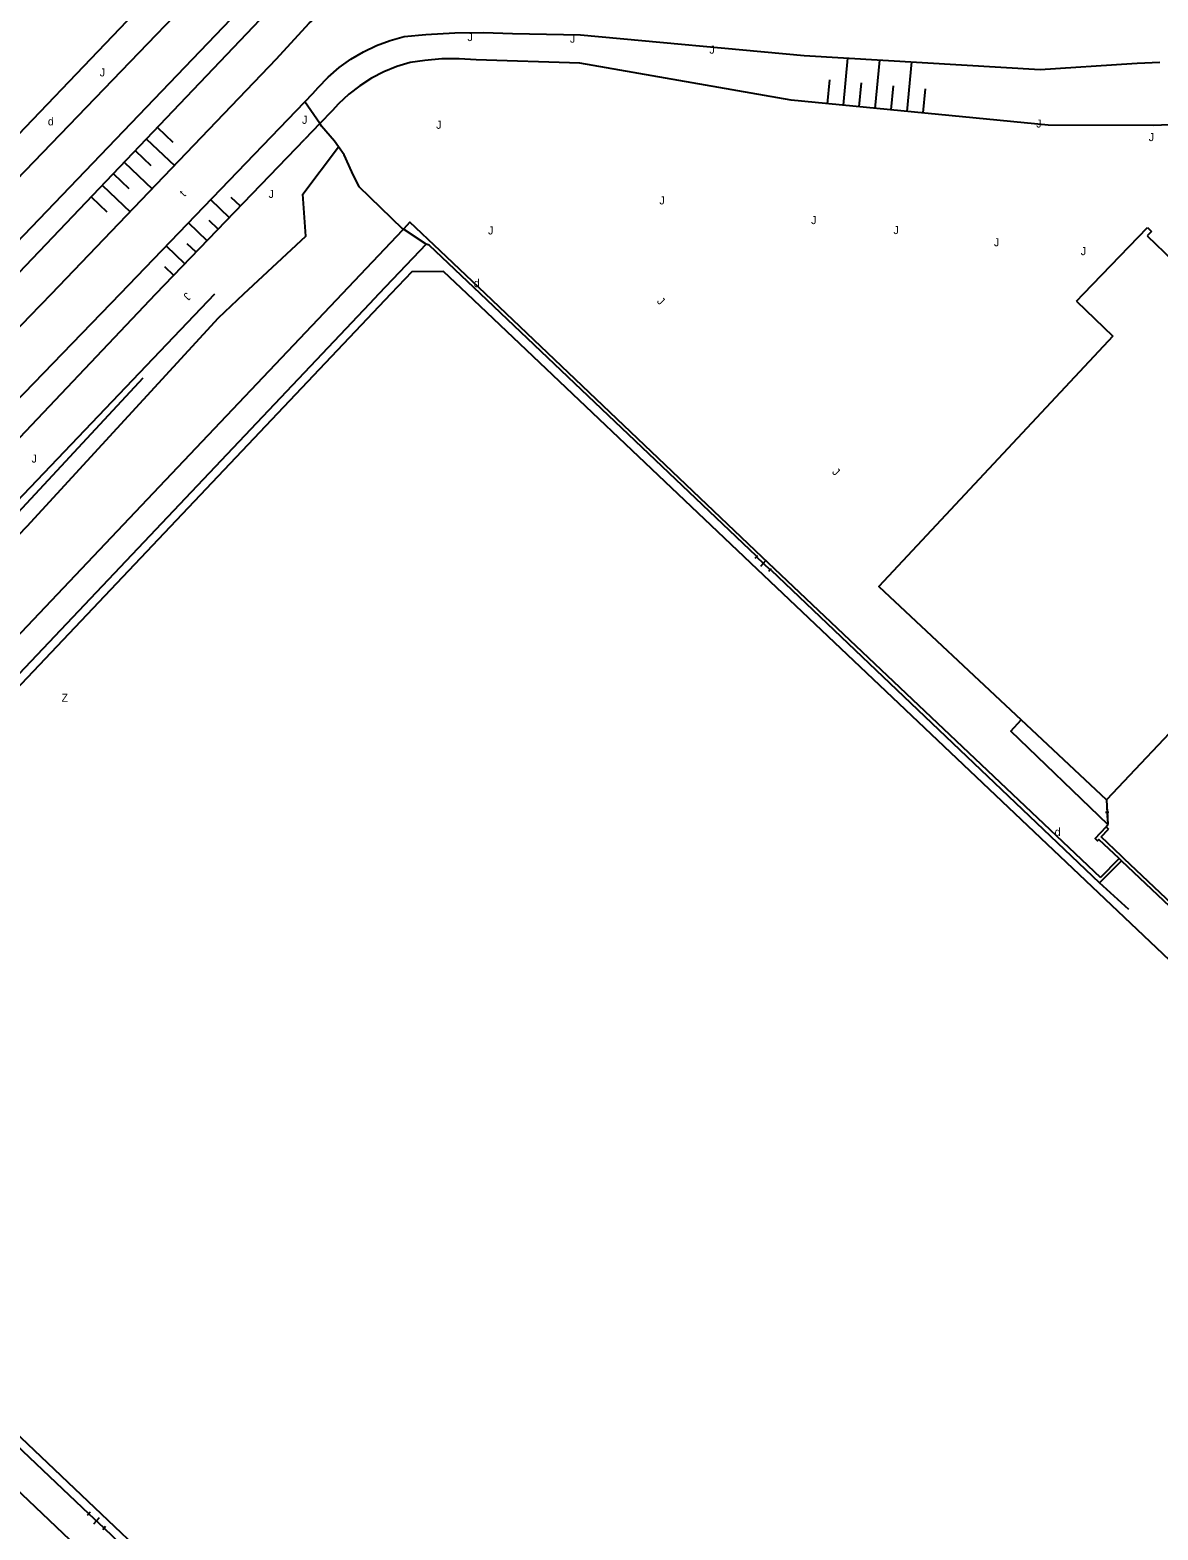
# Model space of a CAD drawing. Extents: x 134999 to 136502, y 457398 to 459002.
# Drawn here: x 135114.8 to 135185.3, y 457722.8 to 457816.5 of the extents above; entities that cross this region are included whole.
import ezdxf

# ---------------------------------------------------------------- set-up
doc = ezdxf.new("R2010")
doc.units = 0
for name, color, linetype in [('RI_DGTB_18', 7, 'Continuous'), ('RI_DGTB_19', 7, 'Continuous'), ('RI_DGTB_2', 7, 'Continuous'), ('RI_DGTB_29', 7, 'Continuous'), ('RI_DGTB_31', 7, 'Continuous'), ('RI_DGTB_32', 7, 'Continuous'), ('RI_DGTB_43', 7, 'Continuous'), ('RI_DGTB_48', 7, 'Continuous'), ('RI_DGTB_49', 7, 'Continuous'), ('RI_DGTB_53', 7, 'Continuous'), ('RI_DGTB_55', 7, 'Continuous'), ('RI_DGTB_58', 7, 'Continuous')]:
    doc.layers.add(name, color=color, linetype=linetype)

msp = doc.modelspace()

# ---------------------------------------------------------------- linework, layer by layer
at = {"layer": 'RI_DGTB_18'}
for p, q in [((135165.595, 457811.792), (135165.882, 457814.735)), ((135165.595, 457811.792), (135165.882, 457814.735)), ((135167.586, 457811.599), (135167.879, 457814.616)), ((135167.586, 457811.599), (135167.879, 457814.616)), ((135169.577, 457811.406), (135169.876, 457814.498)), ((135169.577, 457811.406), (135169.876, 457814.498)), ((135164.6, 457811.889), (135164.746, 457813.39)), ((135164.6, 457811.889), (135164.746, 457813.39)), ((135166.591, 457811.696), (135166.736, 457813.196)), ((135166.591, 457811.696), (135166.736, 457813.196)), ((135168.581, 457811.502), (135168.727, 457813.003)), ((135168.581, 457811.502), (135168.727, 457813.003)), ((135170.572, 457811.309), (135170.718, 457812.809)), ((135170.572, 457811.309), (135170.718, 457812.809)), ((135122.745, 457810.398), (135123.708, 457809.481)), ((135122.745, 457810.398), (135123.708, 457809.481)), ((135122.057, 457809.674), (135123.795, 457808.018)), ((135122.057, 457809.674), (135123.795, 457808.018)), ((135122.645, 457800), (135131.944, 457809.666)), ((135122.645, 457800), (135131.944, 457809.666)), ((135120.678, 457808.224), (135122.411, 457806.573)), ((135120.678, 457808.224), (135122.411, 457806.573)), ((135121.367, 457808.948), (135122.329, 457808.033)), ((135121.367, 457808.948), (135122.329, 457808.033)), ((135119.989, 457807.498), (135120.949, 457806.584)), ((135119.989, 457807.498), (135120.949, 457806.584)), ((135119.3, 457806.774), (135121.029, 457805.129)), ((135119.3, 457806.774), (135121.029, 457805.129)), ((135118.612, 457806.05), (135119.57, 457805.136)), ((135118.612, 457806.05), (135119.57, 457805.136)), ((135127.231, 457804.768), (135126.066, 457805.881)), ((135127.231, 457804.768), (135126.066, 457805.881)), ((135127.925, 457805.489), (135127.351, 457806.036)), ((135127.925, 457805.489), (135127.351, 457806.036)), ((135125.845, 457803.327), (135124.679, 457804.439)), ((135125.845, 457803.327), (135124.679, 457804.439)), ((135126.538, 457804.047), (135125.971, 457804.589)), ((135126.538, 457804.047), (135125.971, 457804.589)), ((135124.459, 457801.885), (135123.294, 457802.997)), ((135124.459, 457801.885), (135123.294, 457802.997)), ((135125.151, 457802.606), (135124.59, 457803.142)), ((135125.151, 457802.606), (135124.59, 457803.142)), ((135123.765, 457801.165), (135123.21, 457801.694)), ((135123.765, 457801.165), (135123.21, 457801.694)), ((135044.349, 457717.485), (135122.645, 457800))]:
    msp.add_line(p, q, dxfattribs=at)
for points in [[(135185.987, 457810.563), (135184.945, 457810.525), (135178.388, 457810.55), (135162.326, 457812.11), (135149.12, 457814.43), (135142.65, 457814.626), (135141.583, 457814.696), (135140.514, 457814.686), (135139.449, 457814.596), (135138.528, 457814.453), (135137.695, 457814.203), (135136.889, 457813.878), (135136.116, 457813.48), (135135.382, 457813.013), (135134.695, 457812.481), (135134.059, 457811.887), (135133.655, 457811.446), (135132.89, 457810.65)], [(135185.987, 457810.563), (135184.945, 457810.525), (135178.388, 457810.55), (135162.326, 457812.11), (135149.12, 457814.43), (135142.65, 457814.626), (135141.583, 457814.696), (135140.514, 457814.686), (135139.449, 457814.596), (135138.528, 457814.453), (135137.695, 457814.203), (135136.889, 457813.878), (135136.116, 457813.48), (135135.382, 457813.013), (135134.695, 457812.481), (135134.059, 457811.887), (135133.655, 457811.446), (135132.89, 457810.65)], [(135132.89, 457810.65), (135131.944, 457809.666)], [(135132.89, 457810.65), (135131.944, 457809.666)]]:
    msp.add_lwpolyline(points, dxfattribs=at)
at = {"layer": 'RI_DGTB_19'}
for points in [[(135128.141, 457800), (135132.009, 457803.621), (135131.823, 457806.24), (135134.045, 457809.195)], [(135128.141, 457800), (135132.009, 457803.621), (135131.823, 457806.24), (135134.045, 457809.195)], [(135046.288, 457715.64), (135081.29, 457752.622), (135113.523, 457786.568), (135126.327, 457800)], [(135082.632, 457750.328), (135087.595, 457756.704), (135097.772, 457768.023), (135114.599, 457785.491), (135126.557, 457798.517), (135128.141, 457800)]]:
    msp.add_lwpolyline(points, dxfattribs=at)
at = {"layer": 'RI_DGTB_2'}
for p, q in [((135180.595, 457800), (135184.586, 457804.15)), ((135180.595, 457800), (135184.586, 457804.15)), ((135184.844, 457803.908), (135184.578, 457803.627)), ((135184.844, 457803.908), (135184.578, 457803.627)), ((135184.586, 457804.15), (135184.844, 457803.908)), ((135184.586, 457804.15), (135184.844, 457803.908)), ((135180.161, 457799.549), (135180.595, 457800)), ((135190.362, 457777.226), (135182.029, 457768.39)), ((135182.029, 457768.39), (135176.705, 457773.387))]:
    msp.add_line(p, q, dxfattribs=at)
for points in [[(135184.578, 457803.627), (135186.176, 457802.092)], [(135184.578, 457803.627), (135186.176, 457802.092)], [(135180.161, 457799.549), (135182.433, 457797.367)], [(135182.433, 457797.367), (135167.819, 457781.729), (135176.705, 457773.387)], [(135112.51, 457726.659), (135121.97, 457717.682)]]:
    msp.add_lwpolyline(points, dxfattribs=at)
at = {"layer": 'RI_DGTB_48'}
for p, q in [((135133.79, 457809.553), (135132.997, 457810.495)), ((135133.79, 457809.553), (135132.997, 457810.495)), ((135134.875, 457807.633), (135134.409, 457808.686)), ((135134.875, 457807.633), (135134.409, 457808.686)), ((135160.092, 457783.487), (135160.252, 457783.657)), ((135160.172, 457783.572), (135161.018, 457782.775)), ((135160.172, 457783.572), (135161.018, 457782.774)), ((135160.435, 457783.004), (135160.754, 457783.342)), ((135160.937, 457782.69), (135161.097, 457782.859))]:
    msp.add_line(p, q, dxfattribs=at)
for points in [[(135132.89, 457810.65), (135131.957, 457812.01)], [(135132.89, 457810.65), (135131.957, 457812.01)], [(135132.997, 457810.495), (135132.89, 457810.65)], [(135132.997, 457810.495), (135132.89, 457810.65)], [(135134.045, 457809.195), (135133.79, 457809.553)], [(135134.045, 457809.195), (135133.79, 457809.553)], [(135134.409, 457808.686), (135134.045, 457809.195)], [(135134.409, 457808.686), (135134.045, 457809.195)], [(135138.11, 457804.045), (135138.056, 457804.081), (135135.341, 457806.695), (135134.875, 457807.633)], [(135138.11, 457804.045), (135138.056, 457804.081), (135135.341, 457806.695), (135134.875, 457807.633)], [(135139.527, 457803.103), (135138.11, 457804.045)], [(135139.527, 457803.103), (135138.11, 457804.045)], [(135142.928, 457800), (135139.72, 457803.049), (135139.527, 457803.103)], [(135142.928, 457800), (135139.72, 457803.049), (135139.527, 457803.103)], [(135160.169, 457783.615), (135142.928, 457800)], [(135181.603, 457763.212), (135161.104, 457782.733)], [(135181.603, 457763.212), (135182.98, 457764.588)]]:
    msp.add_lwpolyline(points, dxfattribs=at)
at = {"layer": 'RI_DGTB_49'}
for p, q in [((135121.835, 457794.731), (135103.257, 457774.776)), ((135182.006, 457767.888), (135182.112, 457767.894)), ((135182.029, 457768.39), (135182.119, 457766.862)), ((135182.059, 457767.891), (135182.09, 457767.361)), ((135181.969, 457767.62), (135182.18, 457767.633)), ((135182.037, 457767.358), (135182.143, 457767.364)), ((135102.561, 457738.856), (135118.445, 457723.788)), ((135118.535, 457723.885), (135118.355, 457723.692)), ((135119.409, 457722.89), (135118.445, 457723.788)), ((135119.409, 457722.89), (135118.445, 457723.788)), ((135119.107, 457723.531), (135118.747, 457723.146)), ((135119.499, 457722.987), (135119.319, 457722.794))]:
    msp.add_line(p, q, dxfattribs=at)
for points in [[(135139.527, 457803.103), (135136.578, 457800)], [(135139.527, 457803.103), (135136.578, 457800)], [(135136.578, 457800), (135135.994, 457799.386), (135104.788, 457766.461), (135089.942, 457750.815), (135102.561, 457738.856)], [(135183.434, 457761.553), (135181.603, 457763.212)], [(135119.409, 457722.89), (135123.361, 457719.094), (135121.97, 457717.682)]]:
    msp.add_lwpolyline(points, dxfattribs=at)
at = {"layer": 'RI_DGTB_53'}
for points in [[(135104.511, 457800), (135128.547, 457825.139), (135132.515, 457829.259), (135134.796, 457831.466), (135137.129, 457833.614), (135139.516, 457835.701), (135141.955, 457837.728), (135144.444, 457839.693), (135149.557, 457843.422), (135156.215, 457847.817), (135162.503, 457851.51), (135166.116, 457853.557)], [(135107.068, 457800), (135109.542, 457802.59), (135136.352, 457830.443), (135138.531, 457832.532), (135140.766, 457834.563), (135143.053, 457836.534), (135145.391, 457838.444), (135147.78, 457840.291), (135150.216, 457842.074), (135152.699, 457843.792), (135155.226, 457845.443), (135157.796, 457847.027), (135160.408, 457848.543), (135162.863, 457849.885), (135167.574, 457852.137)], [(135186.38, 457852.507), (135183.013, 457852.41), (135181.038, 457852.282), (135179.071, 457852.075), (135177.113, 457851.789), (135175.168, 457851.423), (135173.24, 457850.979), (135171.331, 457850.458), (135169.445, 457849.86), (135167.585, 457849.186), (135165.753, 457848.437), (135163.954, 457847.616), (135162.188, 457846.722), (135160.461, 457845.757), (135158.774, 457844.723), (135157.13, 457843.622), (135155.461, 457842.402), (135145.326, 457834.748), (135143.278, 457833.089), (135141.281, 457831.368), (135139.338, 457829.588), (135137.449, 457827.749), (135136.904, 457827.197), (135113.896, 457803.161)], [(135196.515, 457849.771), (135186.682, 457850.507), (135184.549, 457850.42), (135182.421, 457850.253), (135180.3, 457850.006), (135178.191, 457849.68), (135176.094, 457849.275), (135174.015, 457848.792), (135171.955, 457848.231), (135169.918, 457847.594), (135167.906, 457846.881), (135166.581, 457846.364), (135155.012, 457840.343), (135148.251, 457835.445), (135145.666, 457833.396), (135143.402, 457831.493), (135141.19, 457829.529), (135139.032, 457827.507), (135136.929, 457825.427), (135134.884, 457823.291), (135132.897, 457821.1), (135112.818, 457800)]]:
    msp.add_lwpolyline(points, dxfattribs=at)
at = {"layer": 'RI_DGTB_55'}
for p, q in [((135182.016, 457766.71), (135182.119, 457766.862)), ((135182.016, 457766.71), (135182.161, 457766.573)), ((135118.811, 457724.19), (135123.813, 457719.446))]:
    msp.add_line(p, q, dxfattribs=at)
for points in [[(135143.241, 457800), (135140.401, 457802.7), (135138.517, 457804.491), (135138.11, 457804.045)], [(135143.241, 457800), (135140.401, 457802.7), (135138.517, 457804.491), (135138.11, 457804.045)], [(135138.11, 457804.045), (135138.052, 457803.982), (135134.278, 457800)], [(135138.11, 457804.045), (135138.052, 457803.982), (135134.278, 457800)], [(135142.09, 457800), (135140.619, 457801.397), (135138.635, 457801.377), (135137.33, 457800)], [(135142.09, 457800), (135140.619, 457801.397), (135138.635, 457801.377), (135137.33, 457800)], [(135134.278, 457800), (135122.478, 457787.55), (135087.263, 457750.398), (135079.184, 457741.841), (135078.025, 457742.965), (135075.101, 457739.901), (135060.705, 457724.656), (135024.297, 457686.18), (135025.409, 457685.046), (135024.682, 457684.272), (135011.694, 457670.551), (135000, 457658.201)], [(135137.33, 457800), (135090.722, 457750.839), (135118.811, 457724.19)], [(135185.47, 457695.271), (135215.862, 457727.337), (135215.786, 457730.099), (135197.645, 457747.306), (135159.802, 457783.181), (135142.09, 457800)], [(135181.651, 457763.554), (135160.522, 457783.568), (135143.241, 457800)], [(135182.119, 457766.862), (135176.048, 457772.688), (135176.705, 457773.387)], [(135182.822, 457764.737), (135181.564, 457765.926), (135181.481, 457765.839), (135181.329, 457765.983), (135182.016, 457766.71)], [(135181.694, 457766.078), (135182.161, 457766.573)], [(135182.966, 457764.875), (135181.694, 457766.078)], [(135181.651, 457763.554), (135182.822, 457764.737)], [(135182.98, 457764.588), (135182.822, 457764.737)], [(135189.505, 457758.695), (135183.132, 457764.718), (135182.966, 457764.875)], [(135189.369, 457758.549), (135182.995, 457764.573), (135182.98, 457764.588)]]:
    msp.add_lwpolyline(points, dxfattribs=at)
at = {"layer": 'RI_DGTB_58'}
for points in [[(135116.119, 457800), (135130.183, 457814.691), (135132.213, 457816.929), (135132.872, 457817.486), (135133.58, 457817.979), (135134.33, 457818.405), (135135.117, 457818.759), (135135.933, 457819.039), (135136.771, 457819.242), (135137.369, 457819.338), (135138.89, 457819.613), (135140.422, 457819.81), (135141.963, 457819.926), (135142.563, 457819.95), (135173.242, 457817.949), (135178.695, 457817.622)], [(135116.119, 457800), (135130.183, 457814.691), (135132.213, 457816.929), (135132.872, 457817.486), (135133.58, 457817.979), (135134.33, 457818.405), (135135.117, 457818.759), (135135.933, 457819.039), (135136.771, 457819.242), (135137.369, 457819.338), (135138.89, 457819.613), (135140.422, 457819.81), (135141.963, 457819.926), (135142.563, 457819.95), (135173.242, 457817.949), (135178.695, 457817.622)], [(135131.957, 457812.01), (135132.453, 457812.526), (135132.775, 457812.907), (135133.407, 457813.556), (135134.093, 457814.148), (135134.829, 457814.676), (135135.609, 457815.138), (135136.426, 457815.529), (135137.275, 457815.847), (135138.148, 457816.088), (135139.509, 457816.216), (135141.313, 457816.314), (135143.119, 457816.333), (135144.925, 457816.272), (135149.166, 457816.201), (135163.14, 457814.897), (135177.892, 457814.023), (135183.611, 457814.39), (135183.96, 457814.42), (135185.37, 457814.491)], [(135131.957, 457812.01), (135132.453, 457812.526), (135132.775, 457812.907), (135133.407, 457813.556), (135134.093, 457814.148), (135134.829, 457814.676), (135135.609, 457815.138), (135136.426, 457815.529), (135137.275, 457815.847), (135138.148, 457816.088), (135139.509, 457816.216), (135141.313, 457816.314), (135143.119, 457816.333), (135144.925, 457816.272), (135149.166, 457816.201), (135163.14, 457814.897), (135177.892, 457814.023), (135183.611, 457814.39), (135183.96, 457814.42), (135185.37, 457814.491)], [(135120.413, 457800), (135131.957, 457812.01)], [(135120.413, 457800), (135131.957, 457812.01)], [(135116.119, 457800), (135114.743, 457798.588), (135107.303, 457790.833), (135099.209, 457782.292), (135081.826, 457764.02), (135065.783, 457747.261), (135058.026, 457739.119), (135045.243, 457725.751), (135038.826, 457719.07), (135033.425, 457713.329), (135028.177, 457707.842), (135024.365, 457703.822), (135019.772, 457699.027), (135015.318, 457694.283), (135012.376, 457691.228), (135006.385, 457684.884), (135002.98, 457681.315), (135001.328, 457679.34), (135000, 457677.847)], [(135120.413, 457800), (135111.967, 457791.303), (135104.476, 457783.422), (135097.525, 457776.163), (135088.592, 457766.7), (135082.652, 457760.54), (135075.358, 457752.786), (135063.49, 457740.237), (135056.863, 457733.276), (135049.182, 457725.071), (135043.123, 457718.651)]]:
    msp.add_lwpolyline(points, dxfattribs=at)

# ---------------------------------------------------------------- texts
at = {"layer": 'RI_DGTB_29'}
for p in [(135115.893, 457810.533), (135115.893, 457810.533), (135142.501, 457800.427), (135142.501, 457800.427), (135178.793, 457766.142)]:
    msp.add_text('d', height=0.5, dxfattribs=at).set_placement(p)
at = {"layer": 'RI_DGTB_31'}
for p in [(135142.112, 457815.801), (135142.112, 457815.801), (135148.509, 457815.701), (135148.509, 457815.701), (135157.223, 457815.014), (135157.223, 457815.014), (135119.13, 457813.593), (135119.13, 457813.593), (135131.772, 457810.631), (135131.772, 457810.631), (135177.643, 457810.401), (135177.643, 457810.401), (135140.152, 457810.321), (135140.152, 457810.321), (135184.67, 457809.552), (135184.67, 457809.552), (135129.682, 457806.001), (135129.682, 457806.001), (135154.097, 457805.596), (135154.097, 457805.596), (135163.577, 457804.366), (135163.577, 457804.366), (135143.392, 457803.721), (135143.392, 457803.721), (135168.723, 457803.744), (135168.723, 457803.744), (135175, 457802.983), (135175, 457802.983), (135180.426, 457802.426), (135180.426, 457802.426), (135114.875, 457789.465)]:
    msp.add_text('J', height=0.5, dxfattribs=at).set_placement(p)
for height, rotation, p in [(0.499, 226.85182, (135124.54, 457800.135)), (0.5, 316.59003, (135153.91, 457799.503)), (0.5, 316.59003, (135164.852, 457788.835))]:
    msp.add_text('J', height=height, rotation=rotation, dxfattribs=at).set_placement(p)
at = {"layer": 'RI_DGTB_32'}
msp.add_text('Z', height=0.5, dxfattribs=at).set_placement((135116.745, 457774.522))
at = {"layer": 'RI_DGTB_43'}
msp.add_text('t', height=0.5, rotation=46.13442, dxfattribs=at).set_placement((135124.424, 457806.039))
msp.add_text('t', height=0.5, rotation=46.13442, dxfattribs=at).set_placement((135124.424, 457806.039))

doc.saveas('drawing.dxf')
